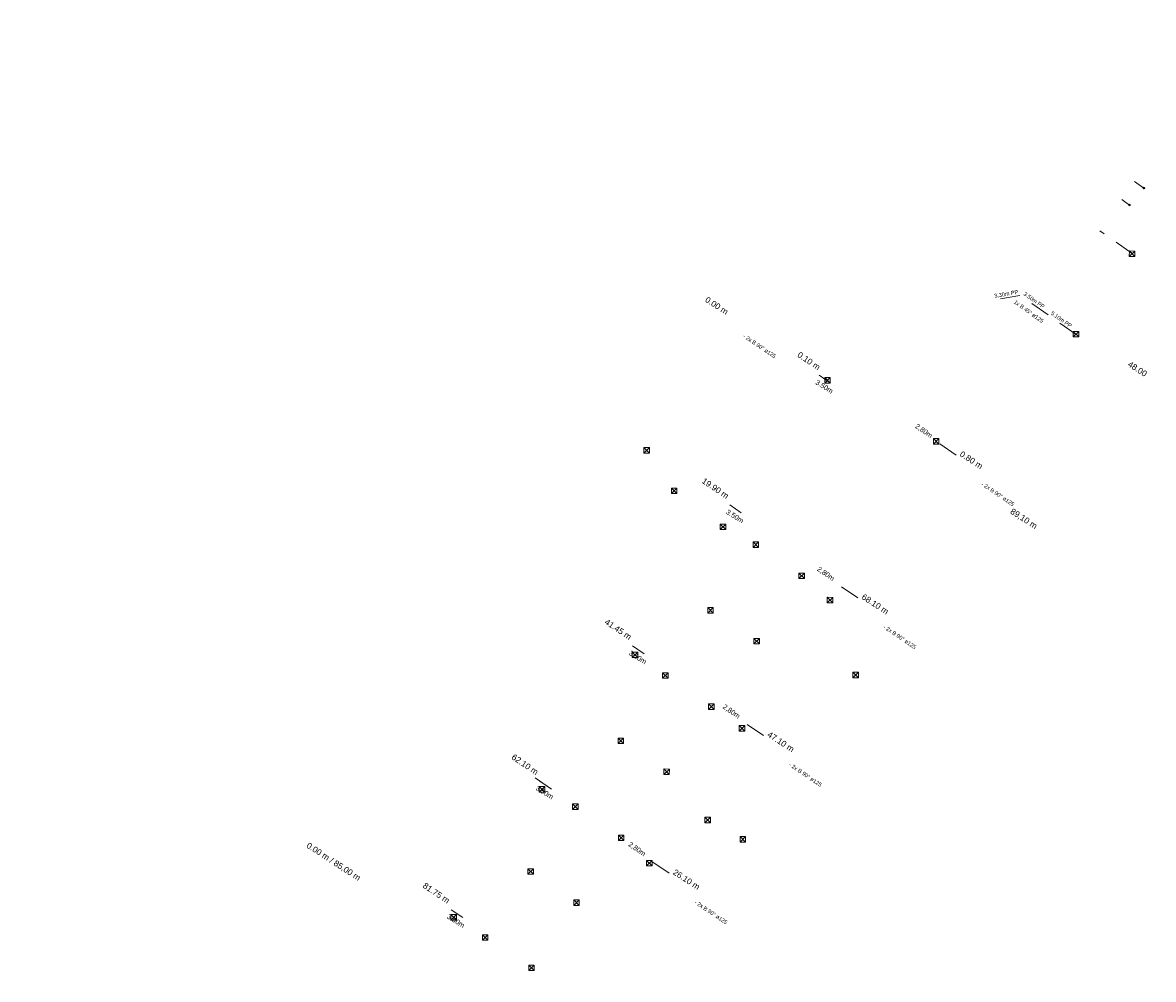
# Model space of a CAD drawing. Header units: inches. Extents: x 0 to 191500, y 0 to 342750.
# Tile 414 of 547: x 187605 to 187748, y 333394 to 333514. Entities that reach past the tile are written whole.
import ezdxf

# ---------------------------------------------------------------- set-up
doc = ezdxf.new("R2010")
doc.units = ezdxf.units.IN
doc.header["$MEASUREMENT"] = 0
doc.linetypes.add('RI-GWA_HUISAANSLUITING', pattern=[23, 4, -1.8, 2.6, -1.8, 4.6, -1.8, 4.6, -1.8])
doc.linetypes.add('RI-HWA_KOLKAANSLUITING', pattern=[4.3, 2.5, -1.8])
for name, color, linetype, lineweight in [('ECW', 150, 'Continuous', 20), ('N-WE-RI-GWA-MAATVOERING-T25', 30, 'RI-GWA_HUISAANSLUITING', 20), ('N-WE-RI-GWA_HUISAANSLUITING', 30, 'RI-GWA_HUISAANSLUITING', 20), ('N-WE-RI-GWA_RIOOLPUT_ONTSTOPPINGSPUT-G', 30, 'Continuous', 20), ('N-WE-RI-HWA_KOLK-S', 150, 'Continuous', 20), ('N-WE-RI-HWA_KOLKAANSLUITING', 150, 'RI-HWA_KOLKAANSLUITING', 20), ('Tekst algemeen', 7, 'Continuous', 20)]:
    doc.layers.add(name, color=color, linetype=linetype, lineweight=lineweight)
picture_1 = doc.add_image_def('image1.ecw', size_in_pixel=(220000, 285000))

msp = doc.modelspace()

# ---------------------------------------------------------------- linework, layer by layer
at = {"layer": 'N-WE-RI-GWA_HUISAANSLUITING'}
for p, q in [((187746.45723, 333493.38399), (187745.26634, 333494.21128)), ((187744.63679, 333491.2393), (187743.65123, 333491.92395))]:
    msp.add_line(p, q, dxfattribs=at)
at = {"layer": 'N-WE-RI-GWA_RIOOLPUT_ONTSTOPPINGSPUT-G'}
for p, q in [((187746.54736, 333493.42732), (187746.36711, 333493.34067)), ((187746.4139, 333493.47412), (187746.50056, 333493.29387)), ((187744.72692, 333491.28263), (187744.54667, 333491.19597)), ((187744.59347, 333491.32942), (187744.68012, 333491.14917))]:
    msp.add_line(p, q, dxfattribs=at)
for centre in [(187746.45723, 333493.38399), (187744.63679, 333491.2393)]:
    msp.add_circle(centre, 0.1, dxfattribs=at)
at = {"layer": 'N-WE-RI-HWA_KOLK-S'}
for p, q in [((187744.61422, 333485.46449), (187744.61272, 333484.76804)), ((187744.61272, 333484.76804), (187745.31067, 333485.46299)), ((187744.61272, 333484.76804), (187745.30918, 333484.76654)), ((187744.61422, 333485.46449), (187745.30918, 333484.76654)), ((187745.31067, 333485.46299), (187744.61422, 333485.46449)), ((187745.30918, 333484.76654), (187745.31067, 333485.46299)), ((187737.55167, 333475.35151), (187737.55018, 333474.65506)), ((187737.55018, 333474.65506), (187738.24813, 333475.35002)), ((187737.55167, 333475.35151), (187738.24663, 333474.65356)), ((187738.24813, 333475.35002), (187737.55167, 333475.35151)), ((187738.24663, 333474.65356), (187738.24813, 333475.35002)), ((187737.55018, 333474.65506), (187738.24663, 333474.65356)), ((187706.28836, 333469.53771), (187706.28686, 333468.84126)), ((187706.28686, 333468.84126), (187706.98481, 333469.53622)), ((187706.28836, 333469.53771), (187706.98331, 333468.83976)), ((187706.98481, 333469.53622), (187706.28836, 333469.53771)), ((187706.98331, 333468.83976), (187706.98481, 333469.53622)), ((187706.28686, 333468.84126), (187706.98331, 333468.83976)), ((187683.54452, 333460.73197), (187683.54303, 333460.03552)), ((187683.54303, 333460.03552), (187684.24097, 333460.73048)), ((187683.54452, 333460.73197), (187684.23948, 333460.03403)), ((187684.24097, 333460.73048), (187683.54452, 333460.73197)), ((187684.23948, 333460.03403), (187684.24097, 333460.73048)), ((187719.95618, 333461.86275), (187719.95468, 333461.1663)), ((187719.95468, 333461.1663), (187720.65263, 333461.86125)), ((187719.95468, 333461.1663), (187720.65114, 333461.1648)), ((187719.95618, 333461.86275), (187720.65114, 333461.1648)), ((187720.65263, 333461.86125), (187719.95618, 333461.86275)), ((187720.65114, 333461.1648), (187720.65263, 333461.86125)), ((187683.54303, 333460.03552), (187684.23948, 333460.03403)), ((187686.99752, 333455.64197), (187686.99603, 333454.94552)), ((187686.99603, 333454.94552), (187687.69397, 333455.64048)), ((187686.99603, 333454.94552), (187687.69248, 333454.94403)), ((187686.99752, 333455.64197), (187687.69248, 333454.94403)), ((187687.69397, 333455.64048), (187686.99752, 333455.64197)), ((187687.69248, 333454.94403), (187687.69397, 333455.64048)), ((187693.12952, 333451.10697), (187693.12803, 333450.41052)), ((187693.12803, 333450.41052), (187693.82597, 333451.10548)), ((187693.12952, 333451.10697), (187693.82448, 333450.40903)), ((187693.82597, 333451.10548), (187693.12952, 333451.10697)), ((187693.82448, 333450.40903), (187693.82597, 333451.10548)), ((187693.12803, 333450.41052), (187693.82448, 333450.40903)), ((187697.26252, 333448.85897), (187697.26103, 333448.16252)), ((187697.26103, 333448.16252), (187697.95897, 333448.85748)), ((187697.26103, 333448.16252), (187697.95748, 333448.16103)), ((187697.26252, 333448.85897), (187697.95748, 333448.16103)), ((187697.95897, 333448.85748), (187697.26252, 333448.85897)), ((187697.95748, 333448.16103), (187697.95897, 333448.85748)), ((187703.03852, 333444.94397), (187703.03703, 333444.24752)), ((187703.03703, 333444.24752), (187703.73497, 333444.94248)), ((187703.03852, 333444.94397), (187703.73348, 333444.24603)), ((187703.73497, 333444.94248), (187703.03852, 333444.94397)), ((187703.73348, 333444.24603), (187703.73497, 333444.94248)), ((187703.03703, 333444.24752), (187703.73348, 333444.24603)), ((187691.56752, 333440.60397), (187691.56603, 333439.90752)), ((187691.56603, 333439.90752), (187692.26397, 333440.60248)), ((187691.56752, 333440.60397), (187692.26248, 333439.90603)), ((187692.26397, 333440.60248), (187691.56752, 333440.60397)), ((187692.26248, 333439.90603), (187692.26397, 333440.60248)), ((187706.60152, 333441.88897), (187706.60003, 333441.19252)), ((187706.60003, 333441.19252), (187707.29797, 333441.88748)), ((187706.60003, 333441.19252), (187707.29648, 333441.19103)), ((187706.60152, 333441.88897), (187707.29648, 333441.19103)), ((187707.29797, 333441.88748), (187706.60152, 333441.88897)), ((187707.29648, 333441.19103), (187707.29797, 333441.88748)), ((187691.56603, 333439.90752), (187692.26248, 333439.90603)), ((187697.37552, 333436.71697), (187697.37403, 333436.02052)), ((187697.37403, 333436.02052), (187698.07197, 333436.71548)), ((187697.37552, 333436.71697), (187698.07048, 333436.01903)), ((187698.07197, 333436.71548), (187697.37552, 333436.71697)), ((187698.07048, 333436.01903), (187698.07197, 333436.71548)), ((187682.07052, 333435.00397), (187682.06903, 333434.30752)), ((187682.06903, 333434.30752), (187682.76697, 333435.00248)), ((187682.07052, 333435.00397), (187682.76548, 333434.30603)), ((187682.76697, 333435.00248), (187682.07052, 333435.00397)), ((187682.76548, 333434.30603), (187682.76697, 333435.00248)), ((187697.37403, 333436.02052), (187698.07048, 333436.01903)), ((187682.06903, 333434.30752), (187682.76548, 333434.30603)), ((187685.88852, 333432.39997), (187685.88703, 333431.70352)), ((187685.88703, 333431.70352), (187686.58497, 333432.39848)), ((187685.88852, 333432.39997), (187686.58348, 333431.70203)), ((187686.58497, 333432.39848), (187685.88852, 333432.39997)), ((187686.58348, 333431.70203), (187686.58497, 333432.39848)), ((187709.83252, 333432.46897), (187709.83103, 333431.77252)), ((187709.83103, 333431.77252), (187710.52897, 333432.46748)), ((187709.83252, 333432.46897), (187710.52748, 333431.77103)), ((187710.52897, 333432.46748), (187709.83252, 333432.46897)), ((187710.52748, 333431.77103), (187710.52897, 333432.46748)), ((187685.88703, 333431.70352), (187686.58348, 333431.70203)), ((187709.83103, 333431.77252), (187710.52748, 333431.77103)), ((187691.67852, 333428.48797), (187691.67703, 333427.79152)), ((187691.67703, 333427.79152), (187692.37497, 333428.48648)), ((187691.67703, 333427.79152), (187692.37348, 333427.79003)), ((187691.67852, 333428.48797), (187692.37348, 333427.79003)), ((187692.37497, 333428.48648), (187691.67852, 333428.48797)), ((187692.37348, 333427.79003), (187692.37497, 333428.48648)), ((187695.53352, 333425.74797), (187695.53203, 333425.05152)), ((187695.53203, 333425.05152), (187696.22997, 333425.74648)), ((187695.53203, 333425.05152), (187696.22848, 333425.05003)), ((187695.53352, 333425.74797), (187696.22848, 333425.05003)), ((187696.22997, 333425.74648), (187695.53352, 333425.74797)), ((187696.22848, 333425.05003), (187696.22997, 333425.74648)), ((187680.27652, 333424.17497), (187680.27503, 333423.47852)), ((187680.27503, 333423.47852), (187680.97297, 333424.17348)), ((187680.27652, 333424.17497), (187680.97148, 333423.47703)), ((187680.97297, 333424.17348), (187680.27652, 333424.17497)), ((187680.97148, 333423.47703), (187680.97297, 333424.17348)), ((187680.27503, 333423.47852), (187680.97148, 333423.47703)), ((187686.03752, 333420.28897), (187686.03603, 333419.59252)), ((187686.03603, 333419.59252), (187686.73397, 333420.28748)), ((187686.03603, 333419.59252), (187686.73248, 333419.59103)), ((187686.03752, 333420.28897), (187686.73248, 333419.59103)), ((187686.73397, 333420.28748), (187686.03752, 333420.28897)), ((187686.73248, 333419.59103), (187686.73397, 333420.28748)), ((187670.35952, 333418.07497), (187670.35803, 333417.37852)), ((187670.35803, 333417.37852), (187671.05597, 333418.07348)), ((187670.35952, 333418.07497), (187671.05448, 333417.37703)), ((187671.05597, 333418.07348), (187670.35952, 333418.07497)), ((187671.05448, 333417.37703), (187671.05597, 333418.07348)), ((187670.35803, 333417.37852), (187671.05448, 333417.37703)), ((187674.55752, 333415.88797), (187674.55603, 333415.19152)), ((187674.55603, 333415.19152), (187675.25397, 333415.88648)), ((187674.55603, 333415.19152), (187675.25248, 333415.19003)), ((187674.55752, 333415.88797), (187675.25248, 333415.19003)), ((187675.25397, 333415.88648), (187674.55752, 333415.88797)), ((187675.25248, 333415.19003), (187675.25397, 333415.88648)), ((187691.21752, 333414.21597), (187691.21603, 333413.51952)), ((187691.21603, 333413.51952), (187691.91397, 333414.21448)), ((187691.21752, 333414.21597), (187691.91248, 333413.51803)), ((187691.91397, 333414.21448), (187691.21752, 333414.21597)), ((187691.91248, 333413.51803), (187691.91397, 333414.21448)), ((187691.21603, 333413.51952), (187691.91248, 333413.51803)), ((187680.33252, 333411.97097), (187680.33103, 333411.27452)), ((187680.33103, 333411.27452), (187681.02897, 333411.96948)), ((187680.33103, 333411.27452), (187681.02748, 333411.27303)), ((187680.33252, 333411.97097), (187681.02748, 333411.27303)), ((187681.02897, 333411.96948), (187680.33252, 333411.97097)), ((187681.02748, 333411.27303), (187681.02897, 333411.96948)), ((187695.62752, 333411.78997), (187695.62603, 333411.09352)), ((187695.62603, 333411.09352), (187696.32397, 333411.78848)), ((187695.62603, 333411.09352), (187696.32248, 333411.09203)), ((187695.62752, 333411.78997), (187696.32248, 333411.09203)), ((187696.32397, 333411.78848), (187695.62752, 333411.78997)), ((187696.32248, 333411.09203), (187696.32397, 333411.78848)), ((187683.87252, 333408.78597), (187683.87103, 333408.08952)), ((187683.87103, 333408.08952), (187684.56897, 333408.78448)), ((187683.87103, 333408.08952), (187684.56748, 333408.08803)), ((187683.87252, 333408.78597), (187684.56748, 333408.08803)), ((187684.56897, 333408.78448), (187683.87252, 333408.78597)), ((187684.56748, 333408.08803), (187684.56897, 333408.78448)), ((187668.94352, 333407.73597), (187668.94203, 333407.03952)), ((187668.94203, 333407.03952), (187669.63997, 333407.73448)), ((187668.94203, 333407.03952), (187669.63848, 333407.03803)), ((187668.94352, 333407.73597), (187669.63848, 333407.03803)), ((187669.63997, 333407.73448), (187668.94352, 333407.73597)), ((187669.63848, 333407.03803), (187669.63997, 333407.73448)), ((187674.70452, 333403.81797), (187674.70303, 333403.12152)), ((187674.70303, 333403.12152), (187675.40097, 333403.81648)), ((187674.70452, 333403.81797), (187675.39948, 333403.12003)), ((187675.40097, 333403.81648), (187674.70452, 333403.81797)), ((187675.39948, 333403.12003), (187675.40097, 333403.81648)), ((187674.70303, 333403.12152), (187675.39948, 333403.12003)), ((187659.25852, 333401.96397), (187659.25703, 333401.26752)), ((187659.25703, 333401.26752), (187659.95497, 333401.96248)), ((187659.25703, 333401.26752), (187659.95348, 333401.26603)), ((187659.25852, 333401.96397), (187659.95348, 333401.26603)), ((187659.95497, 333401.96248), (187659.25852, 333401.96397)), ((187659.95348, 333401.26603), (187659.95497, 333401.96248)), ((187663.21552, 333399.43697), (187663.21403, 333398.74052)), ((187663.21403, 333398.74052), (187663.91197, 333399.43548)), ((187663.21552, 333399.43697), (187663.91048, 333398.73903)), ((187663.91197, 333399.43548), (187663.21552, 333399.43697)), ((187663.91048, 333398.73903), (187663.91197, 333399.43548)), ((187663.21403, 333398.74052), (187663.91048, 333398.73903)), ((187669.04252, 333395.62097), (187669.04103, 333394.92452)), ((187669.04103, 333394.92452), (187669.73897, 333395.61948)), ((187669.04252, 333395.62097), (187669.73748, 333394.92303)), ((187669.73897, 333395.61948), (187669.04252, 333395.62097)), ((187669.73748, 333394.92303), (187669.73897, 333395.61948)), ((187669.04103, 333394.92452), (187669.73748, 333394.92303))]:
    msp.add_line(p, q, dxfattribs=at)
at = {"layer": 'N-WE-RI-HWA_KOLKAANSLUITING'}
for p, q in [((187744.989, 333485.15011), (187740.88247, 333488.00281)), ((187730.85526, 333479.87008), (187727.60755, 333479.28495)), ((187737.9185, 333474.96345), (187730.85526, 333479.87008)), ((187705.57714, 333469.82742), (187707.02141, 333468.8392)), ((187722.81239, 333459.78423), (187720.50364, 333461.36842)), ((187694.33716, 333453.52703), (187695.78143, 333452.53881)), ((187710.46992, 333441.81472), (187708.16117, 333443.39891)), ((187682.10374, 333435.78595), (187683.54801, 333434.79773)), ((187698.59829, 333424.49235), (187696.28954, 333426.07654)), ((187669.83557, 333419.18192), (187672.1464, 333417.60077)), ((187670.45016, 333418.75445), (187671.89443, 333417.76623)), ((187686.72284, 333407.1726), (187684.41408, 333408.75679)), ((187659.29533, 333402.57755), (187660.7396, 333401.58932))]:
    msp.add_line(p, q, dxfattribs=at)

# ---------------------------------------------------------------- texts
at = {"layer": 'N-WE-RI-GWA-MAATVOERING-T25'}
for s, insert, char_height, width, attachment_point, rotation in [('{\\fProxy 1|b0|i0|c0|p8;\\C2;3.30m PP}', (187727.58076, 333480.05187), 0.5, 14.1897, 1, 10), ('{\\fArial|b0|i0|c0|p34;0.00 m}', (187691.35407, 333479.45505), 0.75, 14.6844, 4, 327), ('{\\fProxy 1|b0|i0|c0|p8;\\C2;3.50m PP}', (187731.53072, 333480.34771), 0.5, 14.1897, 1, 325), ('{\\fProxy 1|b0|i0|c0|p8;\\C2;5.10m PP}', (187734.949, 333477.92809), 0.5, 14.1897, 1, 325), ('{\\fArial|b0|i0|c0|p34;0.10 m}', (187702.96657, 333472.52526), 0.75, 14.6844, 4, 326), ('{\\fArial|b0|i0|c0|p34;48.00}', (187744.53694, 333471.33259), 0.75, 14.6844, 4, 327), ('{\\fProxy 1|b0|i0|c0|p72;3.50m }', (187706.06434, 333468.11216), 0.63, 9.3094, 8, 328), ('{\\fProxy 1|b0|i0|c0|p72;2,80m }', (187718.52344, 333462.48436), 0.63, 9.3094, 8, 325), ('{\\fArial|b0|i0|c0|p34;0.80 m}', (187723.39211, 333460.03096), 0.75, 14.6844, 4, 327), ('{\\fArial|b0|i0|c0|p34;19.90 m}', (187690.95852, 333456.65874), 0.75, 14.6844, 4, 326), ('{\\fProxy 1|b0|i0|c0|p72;3.50m }', (187694.82436, 333451.81177), 0.63, 9.3094, 8, 328), ('{\\fArial|b0|i0|c0|p34;89,10 m }', (187729.72021, 333452.76581), 0.75, 14.6844, 4, 327), ('{\\fProxy 1|b0|i0|c0|p72;2,80m }', (187706.18865, 333444.50958), 0.63, 9.3094, 8, 325), ('{\\fArial|b0|i0|c0|p34;68.10 m}', (187711.04964, 333442.06145), 0.75, 14.6844, 4, 327), ('{\\fArial|b0|i0|c0|p34;41.45 m}', (187678.72511, 333438.91766), 0.75, 14.6844, 4, 326), ('{\\fProxy 1|b0|i0|c0|p72;3.50m }', (187682.59094, 333434.07069), 0.63, 9.3094, 8, 328), ('{\\fProxy 1|b0|i0|c0|p72;2,80m }', (187694.30934, 333427.19248), 0.63, 9.3094, 8, 325), ('{\\fArial|b0|i0|c0|p34;47.10 m}', (187699.17801, 333424.73908), 0.75, 14.6844, 4, 327), ('{\\fArial|b0|i0|c0|p34;62.10 m}', (187667.0026, 333421.91751), 0.75, 14.6844, 4, 326), ('{\\fProxy 1|b0|i0|c0|p72;3.50m }', (187670.86843, 333417.07053), 0.63, 9.3094, 8, 328), ('{\\fArial|b0|i0|c0|p34;0.00 m / 85,00 m}', (187641.1575, 333410.7272), 0.75, 14.6844, 4, 327), ('{\\fProxy 1|b0|i0|c0|p72;2,80m }', (187682.43389, 333409.87273), 0.63, 9.3094, 8, 325), ('{\\fArial|b0|i0|c0|p34;26.10 m}', (187687.30256, 333407.41934), 0.75, 14.6844, 4, 327), ('{\\fArial|b0|i0|c0|p34;81.75 m}', (187655.84777, 333405.7406), 0.75, 14.6844, 4, 326), ('{\\fProxy 1|b0|i0|c0|p72;3.50m }', (187659.7136, 333400.89363), 0.63, 9.3094, 8, 328)]:
    msp.add_mtext(s, dxfattribs=dict(at, insert=insert, char_height=char_height, width=width, attachment_point=attachment_point, rotation=rotation))
at = {"layer": 'Tekst algemeen', "char_height": 0.5, "width": 14.1897, "attachment_point": 1}
for s, insert, rotation in [('{\\fProxy 1|b0|i0|c0|p8;\\C2;1x B 45° ø125}', (187730.31424, 333479.33428), 324.4018148), ('{\\fProxy 1|b0|i0|c0|p72;\\C2;- 2x B 90° ø125}', (187696.23848, 333475.04293), 325.9959479), ('{\\fProxy 1|b0|i0|c0|p72;\\C2;- 2x B 90° ø125}', (187726.21196, 333456.42344), 325.9959479), ('{\\fProxy 1|b0|i0|c0|p72;\\C2;- 2x B 90° ø125}', (187713.86949, 333438.45393), 325.9959479), ('{\\fProxy 1|b0|i0|c0|p72;\\C2;- 2x B 90° ø125}', (187701.99786, 333421.13156), 325.9959479), ('{\\fProxy 1|b0|i0|c0|p72;\\C2;- 2x B 90° ø125}', (187690.12241, 333403.81182), 325.9959479)]:
    msp.add_mtext(s, dxfattribs=dict(at, insert=insert, rotation=rotation))

# ---------------------------------------------------------------- pictures from other files: only their frames are drawn
at = {"layer": 'ECW'}
image = msp.add_image(picture_1, insert=(180500, 328500), size_in_units=(11000, 14250), dxfattribs=at)
image.dxf.flags = 7

doc.saveas('drawing.dxf')
